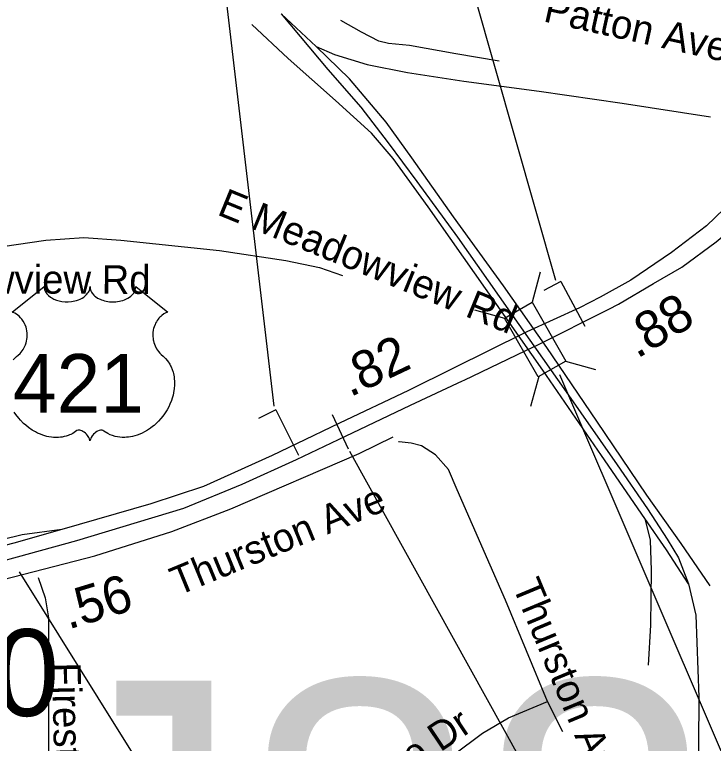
# Model space of a CAD drawing. Extents: x 1662474 to 1856135, y 779280 to 917889.
# Drawn here: x 1767048 to 1769369, y 832527 to 834946 of the extents above; entities that cross this region are included whole.
import ezdxf

# ---------------------------------------------------------------- set-up
doc = ezdxf.new("R2010")
doc.units = 0
for name, color, linetype in [('Cogo Default Point CELL', 7, 'Continuous'), ('Exist Railroad Mainline', 7, 'Continuous'), ('Exist Railroad Siding', 7, 'Continuous'), ('Exist Railroad Structure Bridge CELL', 7, 'Continuous'), ('Exist Railroad Structure Bridge Number Label', 7, 'Continuous'), ('Exist Road Non-System Structure Non-Sys Other Number Label', 7, 'Continuous'), ('Exist Road Non-System Type 51', 7, 'Continuous'), ('Exist Road Non-System Type 51 Label', 7, 'Continuous'), ('Exist Road Primary Interstate Divided Center Attributed', 7, 'Continuous'), ('Exist Road Primary Interstate Mileage Hundredths English Label', 7, 'Continuous'), ('Exist Road Primary Interstate Ramp 1 Lane Attributed', 7, 'Continuous'), ('Exist Road Primary Interstate Structure Cantilever Sign Number Label', 7, 'Continuous'), ('Exist Road Primary Interstate Structure Ovrhead Sign CELL', 7, 'Continuous'), ('Exist Road Primary Interstate Structure Ovrhead Sign Number Label', 7, 'Continuous'), ('Exist Road Primary US Shield Number Label', 7, 'Continuous'), ('Exist Road Secondary Mileage Tenths English Label', 7, 'Continuous'), ('Exist Road Secondary Type 51 Attributed', 7, 'Continuous'), ('Exist Road Secondary Type 51 Label', 7, 'Continuous'), ('Prop Horizontal Alignment Curve and Spiral Data', 7, 'Continuous'), ('Prop Horizontal Alignment Tick Label', 7, 'Continuous')]:
    doc.layers.add(name, color=color, linetype=linetype)

msp = doc.modelspace()

# ---------------------------------------------------------------- linework, layer by layer
at = {"layer": 'Exist Railroad Mainline'}
for points in [[(1767933.9, 834948.6), (1768088.7, 834763.9), (1768198.1, 834639.3), (1768289.2, 834520.6), (1768384.4, 834392.3), (1768519.5, 834207.3), (1768759.6, 833865.5), (1768872.6, 833705.2), (1769048.9, 833452.4), (1769150, 833306), (1769215.6, 833205.5), (1769253, 833143), (1769286.4, 833057)], [(1769286.4, 833057), (1769310.2, 832952.8), (1769320.4, 832680.8), (1769318.5, 832358.9), (1769324.2, 831930.7), (1769325.6, 831550.9), (1769335.2, 831215.9), (1769365.9, 830929.3), (1769396.9, 830739.1)]]:
    msp.add_lwpolyline(points, dxfattribs=at)
at = {"layer": 'Exist Railroad Siding'}
msp.add_line((1768049.2, 834840.2), (1767933.9, 834948.6), dxfattribs=at)
for points in [[(1768657.6, 834791.8), (1768513.7, 834816.4), (1768360, 834843.5), (1768289.8, 834849.8), (1768257.8, 834858), (1768200, 834888.1), (1768132.2, 834926.6)], [(1769141.8, 833273.6), (1768997, 833482.7), (1768802.9, 833765.7), (1768612.5, 834037.1), (1768422.1, 834307.8), (1768305.2, 834468.7), (1768233.4, 834553.2), (1768114.2, 834661.7), (1767957.2, 834800.8), (1767835.7, 834913.2)], [(1768281.7, 834588.7), (1768160.6, 834733.6), (1768049.2, 834840.2)], [(1768049.2, 834840.2), (1768111, 834813.7), (1768218.7, 834781), (1768352.7, 834754.3), (1768540.5, 834725.2), (1768790.3, 834691.9), (1769066.2, 834652.1), (1769359.7, 834606.4)], [(1769358.8, 833050.6), (1769261.6, 833191.1), (1769148.3, 833351.6), (1768982, 833596.9), (1768815.3, 833841.6), (1768672.4, 834046.3), (1768505.7, 834275.2), (1768367.3, 834470.4), (1768281.7, 834588.7)], [(1769286.4, 833057), (1769213.2, 833169.4), (1769141.8, 833273.6)], [(1769141.8, 833273.6), (1769159.4, 833201.7), (1769162.9, 833101.5), (1769159.9, 832919.8), (1769152.9, 832787.6)]]:
    msp.add_lwpolyline(points, dxfattribs=at)
at = {"layer": 'Exist Railroad Structure Bridge CELL'}
for p, q in [((1768793.6, 834090.9), (1768766.6, 833991.6)), ((1768576, 833966.2), (1768675.3, 833939.3)), ((1768878.2, 833795.8), (1768977.5, 833768.9)), ((1768789, 833744.7), (1768762, 833645.4))]:
    msp.add_line(p, q, dxfattribs=at)
msp.add_lwpolyline([(1768766.6, 833991.6), (1768878.7, 833796.1), (1768787.3, 833743.7), (1768675.3, 833939.3)], close=True, dxfattribs=at)
at = {"layer": 'Exist Railroad Structure Bridge Number Label'}
msp.add_line((1768857.6, 833751.6), (1770100.4, 830856.9), dxfattribs=at)
at = {"layer": 'Exist Road Non-System Type 51'}
msp.add_line((1768868.8, 832566.2), (1768818.4, 832666.5), dxfattribs=at)
for points in [[(1766916.2, 834162.9), (1767151.6, 834197.4), (1767278.1, 834206.7), (1767400.8, 834197.4), (1767729.1, 834162.9), (1767949.4, 834130), (1768060.6, 834106.9), (1768137, 834080.7)], [(1768818.4, 832666.5), (1768679, 833003), (1768518.1, 833369.4), (1768488.9, 833436.6), (1768446.1, 833484.9), (1768400, 833515.6), (1768365.4, 833524.2), (1768325.9, 833528.7), (1768323.6, 833528.1)], [(1767126.5, 833078.1), (1767150.1, 833010.6), (1767160.4, 832944.2), (1767161.4, 832766.5), (1767159.1, 832397.8), (1767154.6, 832295.7), (1767165.9, 832231.4), (1767187.6, 832172), (1767301.9, 831903.5)], [(1767301.9, 831903.5), (1767864, 832106.9), (1768074.2, 832196.7), (1768234.9, 832297), (1768409.9, 832418.2), (1768602.4, 832561.8), (1768688.9, 832611.9), (1768818.4, 832666.5)]]:
    msp.add_lwpolyline(points, dxfattribs=at)
at = {"layer": 'Exist Road Primary Interstate Divided Center Attributed'}
for points in [[(1769699.3, 834655.2), (1769580.6, 834500.5), (1769573.9, 834492.3), (1769463.1, 834358.2), (1769346.4, 834245.1), (1769229.7, 834156.7), (1769095.3, 834064.8), (1768992.5, 834008.7), (1768924.5, 833973), (1768749.6, 833893.3), (1768742.6, 833889.7)], [(1768774.1, 833845), (1768783.2, 833849.4), (1769022.1, 833968.6), (1769054.3, 833984.7), (1769170.3, 834053.6), (1769263.9, 834107.7), (1769378.5, 834191.6), (1769456.1, 834256.7), (1769511, 834310.1), (1769536.5, 834334.4), (1769618.9, 834421.5), (1769677.3, 834489.7), (1769725.2, 834554), (1769775.4, 834627)], [(1768742.6, 833889.7), (1768506, 833772.7), (1768356.1, 833698.3), (1768127.2, 833589.9), (1767984.5, 833522), (1767903.5, 833483.4), (1767675, 833380.4), (1767500.2, 833322.1), (1767205.1, 833237.8)], [(1766830.4, 833084.3), (1767057.8, 833146.7), (1767255.3, 833200.5), (1767610.3, 833308.2), (1767803.6, 833387.4), (1767984.3, 833469.8), (1768147.5, 833547.5), (1768363.4, 833650.4), (1768535.8, 833730.4), (1768540.9, 833732.7), (1768774.1, 833845)], [(1767205.1, 833237.8), (1767046.1, 833192), (1766924.5, 833160.6), (1766748.2, 833118.2), (1766542.2, 833061.2), (1766310.8, 833001), (1766217.9, 832974.3), (1766013.4, 832915.6)]]:
    msp.add_lwpolyline(points, dxfattribs=at)
at = {"layer": 'Exist Road Primary Interstate Ramp 1 Lane Attributed'}
msp.add_lwpolyline([(1767205.1, 833237.8), (1767073.6, 833220.2), (1767005.7, 833202.7), (1766885.2, 833176.4), (1766782.2, 833158.8), (1766685.8, 833143.5), (1766595.9, 833141.3), (1766416.2, 833141.3), (1766256.3, 833156.6), (1766127, 833180.8), (1766061.3, 833193.9), (1765999.9, 833196.1)], dxfattribs=at)
at = {"layer": 'Exist Road Primary Interstate Structure Cantilever Sign Number Label'}
for p, q in [((1768846.1, 834064.1), (1767929.1, 837276.3)), ((1767910.3, 833646.9), (1767558.1, 836648.5))]:
    msp.add_line(p, q, dxfattribs=at)
at = {"layer": 'Exist Road Primary Interstate Structure Ovrhead Sign CELL'}
for p, q in [((1768102.9, 833619.4), (1768155.9, 833504.6)), ((1768160, 833497.3), (1770142.9, 829925))]:
    msp.add_line(p, q, dxfattribs=at)
at = {"layer": 'Exist Road Primary Interstate Structure Ovrhead Sign Number Label'}
msp.add_line((1767063.3, 833097.1), (1769485.1, 829227), dxfattribs=at)
at = {"layer": 'Exist Road Secondary Type 51 Attributed'}
msp.add_lwpolyline([(1766026.1, 832375.5), (1766097.6, 832399.3), (1766111.9, 832412), (1766119.6, 832429.7), (1766132.6, 832475.2), (1766145.2, 832543.7), (1766167.4, 832594.4), (1766200.8, 832640.9), (1766295.9, 832741.9), (1766407, 832830.7), (1766549.8, 832918), (1766651.4, 832965.6), (1767009.8, 833071.6), (1767314.6, 833150.2), (1767570.1, 833230.7), (1767765.9, 833305.7), (1768193, 833490.1), (1768305.7, 833544.7)], dxfattribs=at)
at = {"layer": 'Prop Horizontal Alignment Curve and Spiral Data'}
for p, q in [((1768862, 834060.5), (1768806.3, 834030.2)), ((1768862, 834060.5), (1768942.4, 833912.2)), ((1767915.3, 833634.2), (1767858.7, 833605.5)), ((1767915.3, 833634.2), (1767991.6, 833483.9))]:
    msp.add_line(p, q, dxfattribs=at)
at = {"layer": 'Prop Horizontal Alignment Tick Label'}
for points in [[(1767040.2, 833958.8), (1767146.5, 834043.5), (1767146.8, 834039.1), (1767147.8, 834033.8), (1767148.7, 834031.1), (1767151.1, 834026), (1767155.1, 834019.9), (1767160.7, 834013.9), (1767167.1, 834008.7), (1767171.3, 834006), (1767178.6, 834002.1), (1767186.8, 833998.6), (1767196, 833996), (1767205.3, 833994.1), (1767215.6, 833993), (1767225.7, 833992.8), (1767236.6, 833993.6), (1767248.6, 833995.9), (1767254.2, 833997.4), (1767260.4, 833999.5), (1767266.2, 834001.9), (1767272.6, 834005.3), (1767277.6, 834008.5), (1767281.6, 834011.4), (1767287.3, 834016.8), (1767291.8, 834022.4), (1767293.7, 834025.6), (1767295.3, 834028.6), (1767297.5, 834035), (1767298.1, 834037.8), (1767298.6, 834043.7), (1767299, 834038.7), (1767299.5, 834035.7), (1767300.3, 834032.7), (1767301.5, 834029.4), (1767303.8, 834024.9), (1767306.3, 834021.2), (1767311, 834015.6), (1767314, 834012.8), (1767316.7, 834010.6), (1767323.9, 834005.6), (1767332.3, 834001.4), (1767336.5, 833999.6), (1767340.8, 833998.1), (1767346.2, 833996.4), (1767351.7, 833995.1), (1767357.3, 833994.2), (1767362.9, 833993.3), (1767368.7, 833992.9), (1767373.4, 833992.8), (1767379.2, 833992.8), (1767384.5, 833993.2), (1767390, 833993.8), (1767396, 833994.8), (1767400.8, 833995.9), (1767407.2, 833997.5), (1767413, 833999.6), (1767418.1, 834001.8), (1767424.7, 834005.3), (1767430, 834008.6), (1767433.9, 834011.7), (1767438.6, 834016), (1767442.9, 834021.1), (1767445.5, 834024.8), (1767447.3, 834028.6), (1767449, 834032.7), (1767450.1, 834036.9), (1767450.6, 834040.6), (1767450.7, 834043.8), (1767556.9, 833959.1), (1767554.4, 833958.2), (1767548.7, 833955.3), (1767544.1, 833952.6), (1767536.8, 833947.5), (1767533.6, 833944.7), (1767530.5, 833941.7), (1767527.6, 833938.6), (1767525.1, 833935.6), (1767522, 833931.4), (1767519.2, 833927.1), (1767516.5, 833922.4), (1767514.6, 833918.3), (1767511.3, 833909.8), (1767509.7, 833904.4), (1767508.7, 833899.8), (1767507.5, 833890.3), (1767507.2, 833885.8), (1767507.2, 833881.3), (1767507.4, 833876.6), (1767507.8, 833872.1), (1767508.7, 833867.4), (1767509.4, 833863.2), (1767510.7, 833858.1), (1767512.6, 833852.2), (1767514.9, 833846.5), (1767519.8, 833837.3), (1767526, 833827.9), (1767530.5, 833822.6), (1767534.9, 833818.1), (1767541.5, 833812.5), (1767545, 833809.4), (1767549.1, 833805.3), (1767555.7, 833797.6), (1767558.4, 833794), (1767561.2, 833789.9), (1767563.7, 833785.7), (1767566.2, 833781.1), (1767568.2, 833777.2), (1767571.9, 833768.1), (1767574.7, 833759.2), (1767575.9, 833754.6), (1767577.9, 833744.2), (1767578.6, 833739), (1767579.5, 833728.8), (1767579.5, 833716.5), (1767578.5, 833704.8), (1767576.4, 833691.2), (1767574.5, 833683), (1767571.7, 833673.6), (1767569, 833665.3), (1767564.2, 833653.2), (1767559.9, 833644.4), (1767554.3, 833634.1), (1767550.5, 833627.9), (1767546, 833621.3), (1767540.4, 833613.6), (1767533.9, 833605.4), (1767526, 833596.8), (1767519.7, 833590.5), (1767511.4, 833583.1), (1767506.4, 833578.9), (1767499.2, 833573.5), (1767489.5, 833567), (1767479.8, 833561.4), (1767471.6, 833557.2), (1767464.3, 833554.1), (1767454.9, 833550.5), (1767439.2, 833546.1), (1767433.5, 833545), (1767426.7, 833543.9), (1767420.3, 833543.3), (1767414.2, 833542.9), (1767405.9, 833542.9), (1767397.7, 833543.6), (1767389.9, 833544.7), (1767381.8, 833546.4), (1767373.3, 833548.9), (1767365.6, 833551.9), (1767357.9, 833555.8), (1767344.7, 833564), (1767340.9, 833566.1), (1767338.8, 833566.6), (1767333.7, 833566.9), (1767328.9, 833565.9), (1767324, 833563.9), (1767321.1, 833562.3), (1767317.2, 833559.8), (1767314.1, 833557.4), (1767310.5, 833553.9), (1767308, 833551), (1767306.1, 833548.8), (1767302.4, 833542.9), (1767301.1, 833540.2), (1767299.7, 833536.6), (1767298.5, 833531.3), (1767296.8, 833538), (1767294.8, 833542.4), (1767292.6, 833546.1), (1767290.2, 833549.5), (1767286.5, 833553.7), (1767283.2, 833556.9), (1767279.2, 833560.2), (1767274.9, 833562.8), (1767271.5, 833564.5), (1767268.4, 833565.7), (1767264.5, 833566.7), (1767261.4, 833566.9), (1767258.8, 833566.9), (1767255.3, 833566.1), (1767250.5, 833562.6), (1767245.9, 833559.5), (1767241, 833556.4), (1767235.1, 833553.2), (1767230.7, 833551.2), (1767225.6, 833549.2), (1767219.6, 833547.2), (1767213, 833545.5), (1767206.3, 833544.2), (1767200.4, 833543.3), (1767194.1, 833542.7), (1767188.4, 833542.5), (1767182.4, 833542.6), (1767176.8, 833543), (1767170.3, 833543.6), (1767162.3, 833544.8), (1767155.7, 833546.3), (1767148.6, 833548.2), (1767141.4, 833550.4), (1767133.7, 833553.4), (1767124, 833557.6), (1767117.3, 833561), (1767106.7, 833567.1), (1767094.3, 833575.7), (1767084.9, 833583.3), (1767078, 833589.5), (1767067.9, 833599.8), (1767062, 833606.6), (1767052.7, 833618.6), (1767046.7, 833627.3)], [(1767043.8, 833800.2), (1767049.2, 833806.1), (1767054.9, 833811.5), (1767060, 833815.7), (1767066.2, 833821.8), (1767069.4, 833825.4), (1767073.3, 833830.5), (1767076.3, 833835.2), (1767078.8, 833839.4), (1767082, 833845.6), (1767084, 833850.3), (1767086.4, 833857.4), (1767087.6, 833862.5), (1767088.9, 833868.9), (1767089.7, 833875), (1767090, 833882.6), (1767089.8, 833888.9), (1767089, 833896.2), (1767087.6, 833903.3), (1767086, 833909.4), (1767083.3, 833916.5), (1767080.9, 833921.6), (1767076.8, 833928.6), (1767072.3, 833935.1), (1767067.6, 833940.3), (1767062.9, 833945), (1767058.4, 833948.6), (1767054.1, 833951.6), (1767048.7, 833954.9), (1767043.5, 833957.5)]]:
    msp.add_lwpolyline(points, dxfattribs=at)

# ---------------------------------------------------------------- texts
at = {"layer": 'Cogo Default Point CELL'}
msp.add_text('3460', height=288, dxfattribs=at).set_placement((1766339.8, 832618.5))
at = {"layer": 'Exist Road Non-System Structure Non-Sys Other Number Label'}
msp.add_text('J882', height=1049.86, dxfattribs=at).set_placement((1767104, 831685.6))
at = {"layer": 'Exist Road Non-System Type 51 Label'}
for s, rotation, p in [('Patton Ave', 347.4159, (1768801.1, 834924.2)), ('E Meadowview Rd', 337.7394, (1767717.3, 834283.6)), ('E Meadowview Rd', 359.8739, (1766447.7, 834021.6)), ('Thurston Ave', 292.5633, (1768700.2, 833050.6)), ('Firestone Dr', 271.254, (1767172.3, 832795.4)), ('Firestone Dr', 33.8475, (1767992.7, 832182.6))]:
    msp.add_text(s, height=95, rotation=rotation, dxfattribs=at).set_placement(p)
at = {"layer": 'Exist Road Primary Interstate Mileage Hundredths English Label'}
for s, rotation, p in [('.88', 30.7226, (1769115.2, 833802.7)), ('.82', 25.3491, (1768161.9, 833675.5))]:
    msp.add_text(s, height=125, rotation=rotation, dxfattribs=at).set_placement(p)
at = {"layer": 'Exist Road Primary US Shield Number Label'}
msp.add_text('421', height=195, dxfattribs=at).set_placement((1767042.6, 833624.7))
at = {"layer": 'Exist Road Secondary Mileage Tenths English Label'}
msp.add_text('.56', height=125, rotation=16.8787, dxfattribs=at).set_placement((1767226.5, 832905.1))
at = {"layer": 'Exist Road Secondary Type 51 Label'}
msp.add_text('Thurston Ave', height=95, rotation=22.3126, dxfattribs=at).set_placement((1767590.1, 833016.5))

doc.saveas('drawing.dxf')
